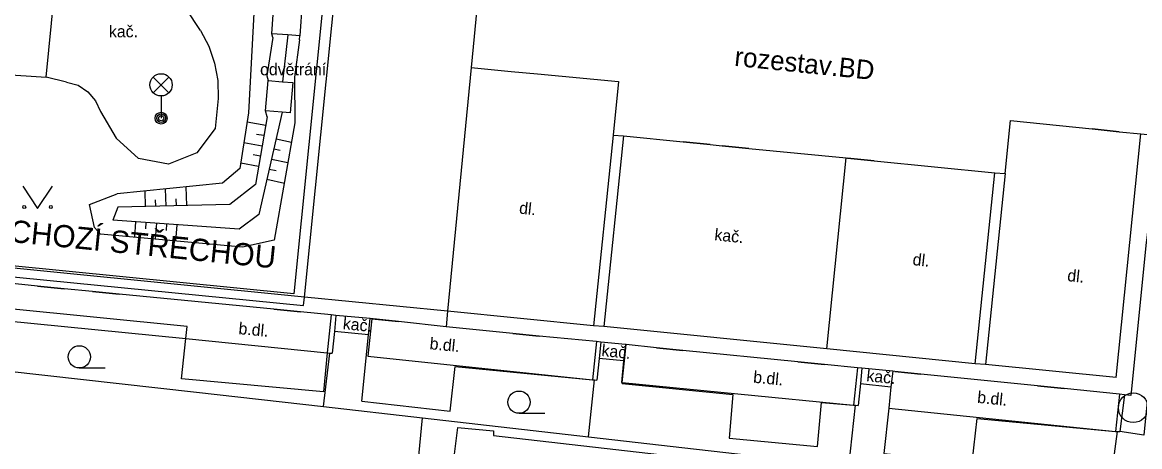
# Model space of a CAD drawing. Extents: x -598233 to -596890, y -1157848 to -1156431.
# Drawn here: x -597771.29 to -597733.59, y -1156935.88 to -1156921.55 of the extents above; entities that cross this region are included whole.
import ezdxf

# ---------------------------------------------------------------- set-up
doc = ezdxf.new("R2010")
doc.units = 0
for name, color, linetype in [('Level 11', 7, 'Continuous'), ('Level 14', 7, 'Continuous'), ('Level 15', 7, 'Continuous'), ('Level 25', 7, 'Continuous'), ('Level 27', 7, 'Continuous'), ('Level 33', 7, 'Continuous'), ('Level 36', 7, 'Continuous'), ('Level 40', 7, 'Continuous'), ('Level 41', 7, 'Continuous'), ('Level 42', 7, 'Continuous'), ('Level 5', 7, 'Continuous'), ('Level 6', 7, 'Continuous'), ('Level 7', 7, 'Continuous')]:
    doc.layers.add(name, color=color, linetype=linetype)

msp = doc.modelspace()

# ---------------------------------------------------------------- linework, layer by layer
at = {"layer": 'Level 11'}
for points in [[(-597771.64, -1156909.49), (-597771.96, -1156912.72), (-597770.97, -1156912.83), (-597771.11, -1156914.3), (-597771.85, -1156921.8), (-597776.82, -1156921.38), (-597777.17, -1156925.36), (-597772.25, -1156925.79), (-597772.02, -1156923.3), (-597770.49, -1156923.4), (-597769.96, -1156918.04), (-597766.46, -1156918.37), (-597766.28, -1156916.35), (-597766.2, -1156915.4), (-597769.18, -1156915.11), (-597768.79, -1156911.13), (-597768.69, -1156910.08), (-597765.7, -1156910.42), (-597765.66, -1156910.09)], [(-597765.28, -1156921.83), (-597765.76, -1156921.1), (-597766.12, -1156920.29), (-597766.33, -1156919.44), (-597766.41, -1156918.57)], [(-597765.28, -1156921.83), (-597765, -1156922.36), (-597764.81, -1156922.93), (-597764.7, -1156923.52), (-597764.68, -1156924.12)], [(-597769.8, -1156923.57), (-597770.49, -1156923.4)], [(-597769.8, -1156923.57), (-597769.41, -1156923.68), (-597769.08, -1156923.9), (-597768.82, -1156924.2), (-597768.66, -1156924.57)], [(-597764.68, -1156924.12), (-597764.78, -1156925.14), (-597765.4, -1156925.96), (-597766.36, -1156926.34), (-597767.37, -1156926.15), (-597768.13, -1156925.46)], [(-597768.66, -1156924.57), (-597768.13, -1156925.46)], [(-597734.38, -1156933.55), (-597733.55, -1156925.32)], [(-597744.14, -1156932.58), (-597743.49, -1156926.13)], [(-597761.77, -1156930.83), (-597783.55, -1156928.66)], [(-597732.8, -1156929.04), (-597733.44, -1156935.49), (-597734.25, -1156935.37)], [(-597756.94, -1156931.31), (-597761.77, -1156930.83)], [(-597765.77, -1156932.23), (-597765.73, -1156931.82), (-597771.83, -1156931.22)], [(-597734.38, -1156933.55), (-597738.79, -1156933.11), (-597739.14, -1156933.08), (-597744.14, -1156932.58), (-597751.67, -1156931.83), (-597752.02, -1156931.8), (-597756.94, -1156931.31)], [(-597759.83, -1156934.35), (-597759.61, -1156932.11), (-597759.55, -1156931.56)], [(-597759.61, -1156932.11), (-597760.76, -1156931.99)], [(-597761, -1156932.71), (-597761.13, -1156934.03), (-597765.92, -1156933.59), (-597765.77, -1156932.23)], [(-597751.05, -1156933.72), (-597750.97, -1156932.98), (-597750.92, -1156932.43)], [(-597759.83, -1156934.35), (-597756.85, -1156934.68), (-597756.68, -1156933.17), (-597752.05, -1156933.62)], [(-597751, -1156932.98), (-597751.83, -1156932.9)], [(-597750.97, -1156932.98), (-597751, -1156932.98)], [(-597751.05, -1156933.75), (-597751.05, -1156933.72)], [(-597751.05, -1156933.75), (-597747.31, -1156934.12), (-597747.44, -1156935.59), (-597744.46, -1156935.88), (-597744.32, -1156934.39), (-597743.24, -1156934.48)], [(-597743.01, -1156933.75), (-597741.98, -1156933.86)], [(-597742.05, -1156934.58), (-597742.22, -1156936.11), (-597739.24, -1156936.42), (-597739.07, -1156934.93), (-597734.4, -1156935.37)], [(-597756.61, -1156935.24), (-597757.44, -1156941.9)], [(-597756.61, -1156935.24), (-597755.39, -1156935.35)], [(-597755.39, -1156935.35), (-597755.39, -1156935.51)], [(-597755.39, -1156935.51), (-597733.96, -1156937.96)]]:
    msp.add_lwpolyline(points, dxfattribs=at)
at = {"layer": 'Level 14'}
for points in [[(-597764.57, -1156910.2), (-597763.01, -1156910.91), (-597762.22, -1156912.15), (-597763.32, -1156916.18), (-597763.72, -1156918.12), (-597763.44, -1156920.4), (-597763.66, -1156924.61), (-597763.95, -1156926.49), (-597764.54, -1156926.99), (-597768.09, -1156927.35)], [(-597762.84, -1156922.06), (-597762.87, -1156921.94)], [(-597761.94, -1156922.14), (-597762.11, -1156923.41), (-597762.1, -1156924.95), (-597762.79, -1156928.91), (-597763.86, -1156929.15), (-597768.65, -1156928.71), (-597768.86, -1156928.48), (-597769.03, -1156927.7), (-597768.09, -1156927.35)], [(-597762.84, -1156922.06), (-597763.04, -1156923.36)], [(-597762.33, -1156921.98), (-597762.51, -1156923.56)], [(-597761.94, -1156922.14), (-597761.93, -1156922.01)], [(-597763.04, -1156923.36), (-597763, -1156923.52)], [(-597762.52, -1156924.59), (-597763.31, -1156928.04), (-597763.98, -1156928.54), (-597768.24, -1156928.23)], [(-597763.03, -1156924.74), (-597763.09, -1156924.54)], [(-597763.03, -1156924.74), (-597763.42, -1156927.03), (-597764.29, -1156927.71), (-597768.07, -1156927.79), (-597768.24, -1156928.23)]]:
    msp.add_lwpolyline(points, dxfattribs=at)
at = {"layer": 'Level 15'}
for points in [[(-597763.08, -1156925.04), (-597763.71, -1156924.93)], [(-597763.14, -1156925.38), (-597763.39, -1156925.34)], [(-597763.2, -1156925.73), (-597763.82, -1156925.62)], [(-597762.73, -1156925.49), (-597762.21, -1156925.6)], [(-597763.26, -1156926.07), (-597763.5, -1156926.03)], [(-597762.81, -1156925.83), (-597762.59, -1156925.87)], [(-597763.32, -1156926.42), (-597763.92, -1156926.31)], [(-597762.88, -1156926.17), (-597762.33, -1156926.29)], [(-597763.04, -1156926.85), (-597762.45, -1156926.98)], [(-597762.96, -1156926.51), (-597762.73, -1156926.56)], [(-597766.44, -1156927.76), (-597766.46, -1156927.18)], [(-597765.74, -1156927.74), (-597765.76, -1156927.11)], [(-597767.14, -1156927.77), (-597767.15, -1156927.26)], [(-597766.79, -1156927.76), (-597766.8, -1156927.55)], [(-597766.09, -1156927.75), (-597766.1, -1156927.51)], [(-597767.47, -1156928.29), (-597767.51, -1156928.81)], [(-597767.12, -1156928.31), (-597767.14, -1156928.53)], [(-597766.77, -1156928.34), (-597766.81, -1156928.88)], [(-597766.43, -1156928.36), (-597766.44, -1156928.58)], [(-597766.08, -1156928.39), (-597766.12, -1156928.94)]]:
    msp.add_lwpolyline(points, dxfattribs=at)
at = {"layer": 'Level 25'}
for points in [[(-597761.85, -1156920.88), (-597761.93, -1156922.01), (-597762.33, -1156921.98), (-597762.87, -1156921.94), (-597762.79, -1156920.81), (-597762.3, -1156920.85), (-597761.85, -1156920.88)], [(-597762.25, -1156924.61), (-597762.52, -1156924.59), (-597763.09, -1156924.54), (-597763, -1156923.52), (-597762.51, -1156923.56), (-597762.16, -1156923.59), (-597762.25, -1156924.61)]]:
    msp.add_lwpolyline(points, dxfattribs=at)
at = {"layer": 'Level 27'}
msp.add_circle((-597733.8, -1156934.57), 0.5, dxfattribs=at)
at = {"layer": 'Level 33'}
for p, q in [((-597766.875, -1156923.93), (-597766.345, -1156923.4)), ((-597766.875, -1156923.4), (-597766.345, -1156923.93)), ((-597766.61, -1156924.04), (-597766.61, -1156924.79))]:
    msp.add_line(p, q, dxfattribs=at)
for centre, radius in [((-597766.61, -1156923.665), 0.375), ((-597766.61, -1156924.79), 0.2), ((-597766.61, -1156924.79), 0.1445), ((-597766.61, -1156924.79), 0.0876)]:
    msp.add_circle(centre, radius, dxfattribs=at)
at = {"layer": 'Level 36'}
for p, q in [((-597769.37, -1156933.225), (-597768.495, -1156933.225)), ((-597754.53, -1156934.755), (-597753.655, -1156934.755))]:
    msp.add_line(p, q, dxfattribs=at)
msp.add_lwpolyline([(-597771.28, -1156927.09), (-597770.78, -1156927.84), (-597770.28, -1156927.09)], dxfattribs=at)
for centre, radius in [((-597771.2302, -1156927.7898), 0.05), ((-597770.3308, -1156927.7898), 0.05), ((-597769.3701, -1156932.8499), 0.375), ((-597754.5301, -1156934.3799), 0.375)]:
    msp.add_circle(centre, radius, dxfattribs=at)
at = {"layer": 'Level 5'}
for points in [[(-597755.69, -1156918.41), (-597756.14, -1156923.08), (-597756.94, -1156931.31)], [(-597756.14, -1156923.08), (-597754.8, -1156923.21)], [(-597754.8, -1156923.21), (-597753.91, -1156923.29)], [(-597753.91, -1156923.29), (-597751.17, -1156923.55)], [(-597751.17, -1156923.55), (-597751.35, -1156925.36)], [(-597738.12, -1156926.66), (-597737.94, -1156924.87)], [(-597737.94, -1156924.87), (-597735.19, -1156925.15)], [(-597735.19, -1156925.15), (-597734.28, -1156925.25)], [(-597734.28, -1156925.25), (-597733.55, -1156925.32), (-597732.99, -1156925.38)], [(-597751.35, -1156925.36), (-597751, -1156925.39), (-597748.99, -1156925.59)], [(-597748.99, -1156925.59), (-597748.08, -1156925.68)], [(-597748.08, -1156925.68), (-597747.67, -1156925.72)], [(-597747.67, -1156925.72), (-597746.77, -1156925.81)], [(-597746.77, -1156925.81), (-597743.49, -1156926.13), (-597743.44, -1156926.14)], [(-597743.44, -1156926.14), (-597742.55, -1156926.23)], [(-597742.55, -1156926.23), (-597738.47, -1156926.63), (-597738.12, -1156926.66)], [(-597733.14, -1156926.81), (-597733.33, -1156928.74), (-597733.36, -1156928.99), (-597733.88, -1156934.15), (-597734.1, -1156934.13), (-597734.27, -1156934.11), (-597736.13, -1156933.92)], [(-597758.6, -1156931.66), (-597759.55, -1156931.56), (-597760.71, -1156931.45), (-597760.87, -1156931.43), (-597761.9, -1156931.33), (-597762.8, -1156931.24), (-597768.02, -1156930.73), (-597768.92, -1156930.64), (-597769.88, -1156930.55), (-597770.78, -1156930.46), (-597771.74, -1156930.36), (-597771.79, -1156930.35), (-597772.77, -1156930.26), (-597772.92, -1156930.25), (-597774.62, -1156930.08), (-597775.52, -1156929.99), (-597776.49, -1156929.89), (-597777.39, -1156929.8), (-597782.57, -1156929.29)], [(-597756.94, -1156931.31), (-597756.99, -1156931.84)], [(-597771.92, -1156931.62), (-597765.77, -1156932.23)], [(-597759.5, -1156931.57), (-597759.63, -1156932.83)], [(-597754.74, -1156932.06), (-597756.99, -1156931.84), (-597758.6, -1156931.66)], [(-597753.85, -1156932.15), (-597754.74, -1156932.06)], [(-597765.77, -1156932.23), (-597761, -1156932.71)], [(-597741.85, -1156933.34), (-597741.92, -1156933.33), (-597742.96, -1156933.23), (-597743.11, -1156933.22), (-597744.22, -1156933.11), (-597745.12, -1156933.02), (-597749, -1156932.63), (-597749.89, -1156932.54), (-597750.92, -1156932.43), (-597750.94, -1156932.43), (-597751.77, -1156932.35), (-597751.92, -1156932.33), (-597753.85, -1156932.15)], [(-597750.94, -1156932.43), (-597751, -1156932.98)], [(-597759.63, -1156932.83), (-597752.05, -1156933.62)], [(-597751, -1156932.98), (-597751.07, -1156933.72)], [(-597741.92, -1156933.33), (-597741.98, -1156933.86), (-597742.05, -1156934.58)], [(-597740.97, -1156933.43), (-597741.85, -1156933.34)], [(-597737.03, -1156933.83), (-597740.97, -1156933.43)], [(-597751.07, -1156933.72), (-597751.05, -1156933.72)], [(-597751.05, -1156933.72), (-597743.24, -1156934.48)], [(-597736.13, -1156933.92), (-597737.03, -1156933.83)], [(-597742.05, -1156934.58), (-597734.4, -1156935.37)]]:
    msp.add_lwpolyline(points, dxfattribs=at)
at = {"layer": 'Level 6'}
for points in [[(-597754.8, -1156923.21), (-597753.91, -1156923.29)], [(-597734.28, -1156925.25), (-597735.19, -1156925.15)], [(-597748.08, -1156925.68), (-597748.99, -1156925.59)], [(-597746.77, -1156925.81), (-597747.67, -1156925.72)], [(-597742.55, -1156926.23), (-597743.44, -1156926.14)], [(-597770.78, -1156930.46), (-597769.88, -1156930.55)], [(-597768.92, -1156930.64), (-597768.02, -1156930.73)], [(-597762.8, -1156931.24), (-597761.9, -1156931.33)], [(-597759.5, -1156931.57), (-597758.6, -1156931.66)], [(-597754.74, -1156932.06), (-597753.85, -1156932.15)], [(-597749.89, -1156932.54), (-597749, -1156932.63)], [(-597745.12, -1156933.02), (-597744.22, -1156933.11)], [(-597741.85, -1156933.34), (-597740.97, -1156933.43)], [(-597737.03, -1156933.83), (-597736.13, -1156933.92)]]:
    msp.add_lwpolyline(points, dxfattribs=at)
at = {"layer": 'Level 7'}
for points in [[(-597760.12, -1156910.65), (-597762.13, -1156930.72), (-597783.19, -1156928.63)], [(-597761.77, -1156930.83), (-597759.75, -1156910.69)], [(-597751.35, -1156925.36), (-597752.02, -1156931.8)], [(-597751, -1156925.39), (-597751.67, -1156931.83)], [(-597739.14, -1156933.08), (-597738.47, -1156926.63)], [(-597738.12, -1156926.66), (-597738.79, -1156933.11)], [(-597783.55, -1156928.66), (-597783.58, -1156928.96), (-597761.8, -1156931.12), (-597761.77, -1156930.83)], [(-597811.77, -1156929.17), (-597802.68, -1156930.18), (-597800.77, -1156930.39), (-597800.73, -1156930.05), (-597793.86, -1156930.83), (-597785.1, -1156931.82), (-597784.28, -1156931.91), (-597773.16, -1156933.17), (-597765.41, -1156934.04), (-597761.13, -1156934.53), (-597757.79, -1156934.91), (-597752.19, -1156935.55), (-597748.54, -1156935.97), (-597743.4, -1156936.55), (-597734.63, -1156937.54)], [(-597760.87, -1156931.43), (-597761, -1156932.71)], [(-597760.71, -1156931.45), (-597760.76, -1156931.99), (-597760.84, -1156932.73)], [(-597751.92, -1156932.33), (-597752.05, -1156933.62)], [(-597751.77, -1156932.35), (-597751.83, -1156932.9), (-597751.9, -1156933.64)], [(-597761.13, -1156934.53), (-597760.92, -1156932.72)], [(-597761, -1156932.71), (-597760.92, -1156932.72), (-597760.84, -1156932.73)], [(-597743.11, -1156933.22), (-597743.24, -1156934.48)], [(-597742.96, -1156933.23), (-597743.01, -1156933.75), (-597743.09, -1156934.49)], [(-597752.19, -1156935.55), (-597751.98, -1156933.63)], [(-597752.05, -1156933.62), (-597751.98, -1156933.63), (-597751.9, -1156933.64)], [(-597734.27, -1156934.11), (-597734.4, -1156935.37)], [(-597734.1, -1156934.13), (-597734.25, -1156935.37)], [(-597743.4, -1156936.55), (-597743.17, -1156934.48)], [(-597743.24, -1156934.48), (-597743.17, -1156934.48), (-597743.09, -1156934.49)], [(-597760.58, -1156963.89), (-597757.79, -1156934.91)], [(-597734.63, -1156937.54), (-597734.33, -1156935.37)], [(-597734.4, -1156935.37), (-597734.33, -1156935.37), (-597734.25, -1156935.37)]]:
    msp.add_lwpolyline(points, dxfattribs=at)

# ---------------------------------------------------------------- texts
at = {"layer": 'Level 40'}
msp.add_text('kač.', height=0.4, dxfattribs=at).set_placement((-597768.37, -1156922.06))
for s, rotation, p in [('dl.', 354, (-597754.54, -1156928.01)), ('kač.', 354, (-597747.95, -1156928.91)), ('dl.', 354, (-597741.26, -1156929.75)), ('dl.', 354, (-597736.04, -1156930.29)), ('b.dl.', 354.75165, (-597764.01, -1156932.08)), ('kač.', 354.24481, (-597760.49, -1156931.91)), ('b.dl.', 354.44873, (-597757.56, -1156932.59)), ('kač.', 354.24481, (-597751.76, -1156932.82)), ('kač.', 354.17366, (-597742.82, -1156933.67)), ('b.dl.', 354.45609, (-597746.64, -1156933.72)), ('b.dl.', 354.10408, (-597739.08, -1156934.4))]:
    msp.add_text(s, height=0.4, rotation=rotation, dxfattribs=at).set_placement(p)
at = {"layer": 'Level 41'}
msp.add_text('GARÁŽ S POCHOZÍ STŘECHOU', height=0.75, rotation=354.25459, dxfattribs=at).set_placement((-597777.85, -1156928.35))
at = {"layer": 'Level 42'}
msp.add_text('rozestav.BD', height=0.65, rotation=354.171, dxfattribs=at).set_placement((-597747.28, -1156923.02))
msp.add_text('odvětrání', height=0.4, dxfattribs=at).set_placement((-597763.27, -1156923.34))

doc.saveas('drawing.dxf')
